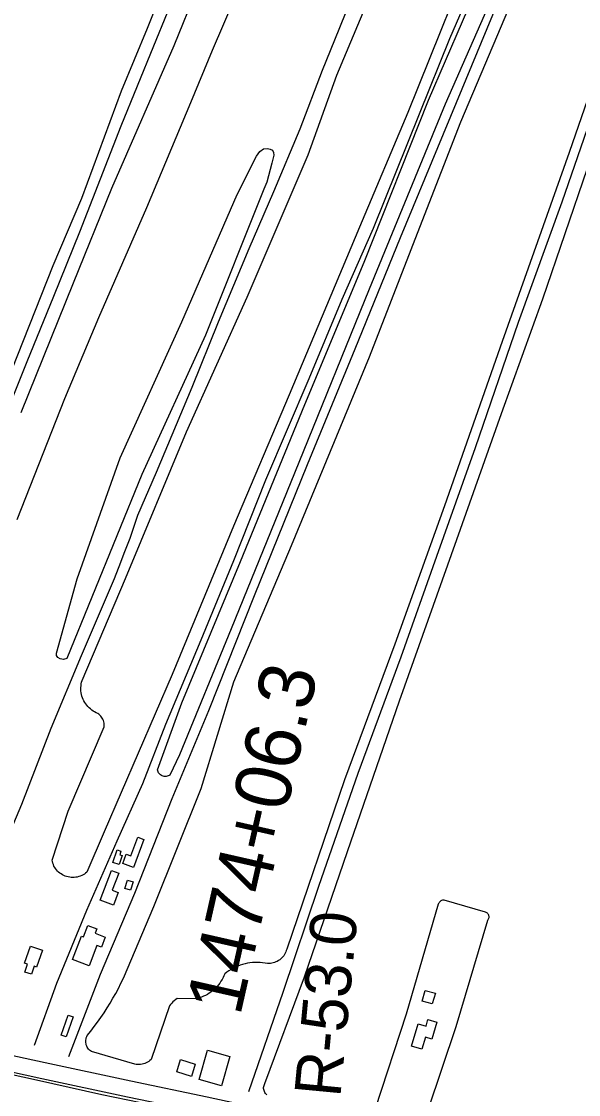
# Model space of a CAD drawing. Extents: x 3734862 to 3772949, y 391520 to 417239.
# Drawn here: x 3749961 to 3750962, y 406216 to 408143 of the extents above; entities that cross this region are included whole.
import ezdxf

# ---------------------------------------------------------------- set-up
doc = ezdxf.new("R2010")
doc.units = 0
for name, color, linetype in [('V-BLDG-OTLN', 7, 'Continuous'), ('V-LEVE-TOET', 7, 'Continuous'), ('V-RIVR-EDGE', 7, 'Continuous'), ('V-RIVR-RANG-IDEN', 7, 'Continuous'), ('V-ROAD-CNTR', 7, 'Continuous'), ('V-SITE-VEGE', 7, 'Continuous'), ('V-SURV-IDEN', 7, 'Continuous'), ('V-TOPO-SHOR', 7, 'Continuous')]:
    doc.layers.add(name, color=color, linetype=linetype)

msp = doc.modelspace()

# ---------------------------------------------------------------- linework, layer by layer
at = {"layer": 'V-BLDG-OTLN'}
for points in [[(3750180.9, 406674), (3750162.5, 406624), (3750143.3, 406631.1), (3750149.4, 406647.7), (3750157.6, 406644.7), (3750169.9, 406678.1)], [(3750142.2, 406645.1), (3750136.6, 406628.8), (3750125.1, 406632.7), (3750132.9, 406655.5), (3750139.9, 406653.2), (3750137.6, 406646.6)], [(3750102.7, 406565.2), (3750122.7, 406618.3), (3750135.9, 406613.3), (3750124.3, 406582.8), (3750134.8, 406578.9), (3750126.3, 406556.3)], [(3750161.5, 406597.9), (3750156.7, 406582.7), (3750146.7, 406585.8), (3750151.5, 406601)], [(3750082.7, 406446.9), (3750052.7, 406458.3), (3750068.8, 406500.6), (3750072.6, 406499.2), (3750080.4, 406519.5), (3750096.6, 406513.4), (3750093.6, 406505.6), (3750111.7, 406498.7), (3750104.8, 406480.4), (3750096.7, 406483.5)], [(3749977.2, 406482.5), (3749998.6, 406475.2), (3749988.3, 406444.9), (3749984, 406446.4), (3749979.1, 406432), (3749967.2, 406436), (3749972, 406450.1), (3749966.8, 406451.9)], [(3750699.1, 406378.6), (3750680.9, 406383.8), (3750686.4, 406403), (3750704.6, 406397.8)], [(3750053.7, 406355.6), (3750041.3, 406319.7), (3750032.6, 406322.7), (3750045, 406358.6)], [(3750661.7, 406303.1), (3750673.6, 406343.2), (3750687.8, 406339), (3750691.2, 406350.6), (3750707.2, 406345.8), (3750698.2, 406315.6), (3750686.9, 406318.9), (3750680.5, 406297.5)], [(3750295, 406295.7), (3750335.2, 406284.3), (3750320.3, 406231.7), (3750280.1, 406243.1)], [(3750266.6, 406248.4), (3750240, 406256.5), (3750246.8, 406278.6), (3750273.3, 406270.5)]]:
    msp.add_lwpolyline(points, close=True, dxfattribs=at)
at = {"layer": 'V-LEVE-TOET'}
msp.add_lwpolyline([(3750999.6, 406026.7), (3750898.4, 406046.8), (3750784.4, 406069.6), (3750651.3, 406100.8), (3750535.7, 406128.3), (3750434.4, 406148), (3750327.1, 406168.9), (3750199, 406196), (3750105.7, 406215.4), (3749988.1, 406241.8), (3749883.7, 406264.5), (3749773.2, 406289), (3749664.8, 406309.7)], dxfattribs=at)
at = {"layer": 'V-RIVR-EDGE'}
msp.add_spline([(3746931.7, 406550.4), (3746966.5, 406541.2), (3747000.3, 406533.5), (3747028.4, 406531.1), (3747049.2, 406530.6), (3747079.9, 406527.4), (3747121, 406521.9), (3747141.4, 406516.4), (3747167.6, 406506.4), (3747191.1, 406503.1), (3747219.1, 406497.2), (3747265.7, 406490.3), (3747293.2, 406486.2), (3747333.4, 406477.9), (3747365.5, 406463.8), (3747391.7, 406462), (3747413.4, 406460.5), (3747443.7, 406454.6), (3747492.5, 406444.5), (3747522.3, 406436.3), (3747568.9, 406426.3), (3747592.4, 406424.4), (3747623.1, 406416.2), (3747654.3, 406411.6), (3747685.5, 406405.6), (3747720.3, 406400.6), (3747756.5, 406392.3), (3747789, 406384.6), (3747817, 406380), (3747892.9, 406362.6), (3747922.3, 406361.6), (3747961.2, 406354.7), (3747996.4, 406343.8), (3748029.4, 406335.1), (3748075.1, 406323.3), (3748106.7, 406312.8), (3748130.6, 406304.1), (3748172.6, 406292.3), (3748240.4, 406277.2), (3748299.6, 406266.6), (3748356.6, 406256.6), (3748411.7, 406249.2), (3748447.9, 406247.7), (3748494.5, 406240.8), (3748519.8, 406230.8), (3748547.3, 406222.6), (3748571.3, 406220.8), (3748597.5, 406211.6), (3748627.8, 406208), (3748668.4, 406202), (3748718.6, 406189.6), (3748775.5, 406175.9), (3748839.3, 406164), (3748879, 406152.2), (3748973.5, 406125.3), (3749053.4, 406102.9), (3749137.9, 406082.8), (3749198.9, 406068.6), (3749236, 406058.6), (3749302, 406039.4), (3749349, 406026.2), (3749388.7, 406021.1), (3749433.5, 406017.9), (3749464.3, 406022.8), (3749481.9, 406024.1), (3749498.6, 406024), (3749517.6, 406018.6), (3749535.7, 406007.7), (3749563.6, 405977.8), (3749586.1, 405945.1), (3749596, 405927.5), (3749604.2, 405914.3), (3749617.2, 405907.1), (3749630.4, 405903.9), (3749645.3, 405906.1), (3749665.6, 405909.2), (3749678.7, 405908.7), (3749695, 405905.5), (3749706.3, 405898.7), (3749720.7, 405886.5), (3749732.5, 405871.5), (3749738.7, 405854.8), (3749753.2, 405846.2), (3749774, 405842), (3749792.1, 405842), (3749813.3, 405838.8), (3749847.7, 405834.2), (3749885.6, 405825.5), (3749900.1, 405826.4), (3749915.5, 405827.2), (3749934.5, 405825.8), (3749947.6, 405819), (3749970.6, 405799), (3749987.3, 405784.1), (3750009.8, 405773.6), (3750059.5, 405759.9), (3750107, 405745.8), (3750154, 405729.4), (3750199.6, 405709), (3750231.7, 405693), (3750274.6, 405679.8), (3750310.7, 405673), (3750392.1, 405645.6), (3750475.2, 405615.1), (3750529.8, 405598.7), (3750581.4, 405585), (3750627, 405575.9), (3750680.8, 405565.3), (3750753.5, 405551.1), (3750814.6, 405541.5), (3750862, 405533.2), (3750908.6, 405520.5), (3750940.2, 405509.1), (3751006.2, 405492.6), (3751057.7, 405483), (3751104.2, 405473.9), (3751120.9, 405467.5), (3751139, 405460.2), (3751152.1, 405459.7), (3751173.4, 405464.2), (3751184.7, 405472.8), (3751191.5, 405488.6), (3751201.5, 405494.9), (3751211.4, 405495.3), (3751247.6, 405482.1), (3751275.2, 405477.5), (3751308.6, 405471.5), (3751332.1, 405471), (3751351.6, 405477.8), (3751362.9, 405490.8), (3751371.6, 405512.1), (3751377.4, 405519.3), (3751384.7, 405520.2), (3751391.5, 405520.2), (3751395.5, 405510.7), (3751412.9, 405429.2), (3751420.1, 405404.8), (3751435.9, 405384.9), (3751452.2, 405375.8), (3751476.1, 405370.3), (3751504.6, 405369.3), (3751526.7, 405372), (3751559.3, 405380), (3751596, 405393.5), (3751605.9, 405397.1), (3751625.8, 405394.3), (3751637.1, 405390.7), (3751648.4, 405390.7), (3751658.8, 405393.4), (3751667.4, 405398.8), (3751681.5, 405412.7), (3751695.1, 405426.3), (3751707.7, 405426.7), (3751725.8, 405423.9), (3751730.8, 405416.7), (3751734.3, 405395.9), (3751740.2, 405377.3), (3751752.8, 405362.8), (3751765.9, 405348.8), (3751785.7, 405336.1), (3751805.2, 405331), (3751839.5, 405323.3), (3751857.6, 405320.1), (3751873, 405313.2), (3751892.4, 405299.2), (3751914, 405291.4), (3751951.1, 405285), (3751975.1, 405278.2), (3752049.2, 405261.3), (3752098, 405248), (3752154.5, 405233.4), (3752211, 405224.2), (3752273.8, 405213.7), (3752378.2, 405197.1), (3752467.7, 405177), (3752559, 405159.6), (3752595.6, 405150.9), (3752628.1, 405143.2), (3752650.2, 405140.4), (3752661.6, 405143.1), (3752673.3, 405152.1), (3752681, 405155.7), (3752696.4, 405157.5), (3752729.4, 405147.9), (3752742, 405142), (3752754.7, 405138.8), (3752779.5, 405135.1), (3752815.3, 405129.6), (3752862.3, 405123.6), (3752908.4, 405120.8), (3752951.3, 405119.8), (3753012.8, 405109.2), (3753057.5, 405101.9), (3753115.4, 405090.4), (3753167.4, 405077.2), (3753182.3, 405070.4), (3753206.7, 405060.4), (3753226.5, 405055.3), (3753255.5, 405048.9), (3753304.7, 405032.5), (3753353.5, 405017), (3753421.7, 404999.2), (3753465.1, 404991.4), (3753523, 404980), (3753594.8, 404964.9), (3753636.4, 404955.3), (3753690.2, 404945.7), (3753739.5, 404941.9), (3753767.9, 404943.2), (3753785.1, 404940), (3753815.8, 404930.9), (3753841.6, 404926.3), (3753859.2, 404927.2), (3753877.8, 404929.4), (3753891.8, 404929.8), (3753901.7, 404928.4), (3753904, 404921.6), (3753905.3, 404911.7), (3753917, 404899), (3753933.3, 404892.6), (3753947.3, 404890.3), (3753960.4, 404891.6), (3753976.3, 404893.9), (3754002, 404893.8), (3754049.5, 404885.1), (3754089.7, 404876.9), (3754120.5, 404875.9), (3754150.7, 404870.8), (3754176.5, 404864), (3754209.9, 404855.3), (3754242.5, 404851.6), (3754266.9, 404853.4), (3754292.2, 404851.5), (3754310.7, 404845.6), (3754338.7, 404831.9), (3754383.5, 404817.8), (3754438.6, 404804.1), (3754489.7, 404795.4), (3754530.8, 404792.6), (3754550.3, 404790.7), (3754575.1, 404771.2), (3754599, 404761.2), (3754636.1, 404749.4), (3754674.5, 404741.6), (3754712.4, 404736.1), (3754756.7, 404727.8), (3754793.4, 404725.5), (3754829.1, 404728.1), (3754852.1, 404731.2), (3754868.4, 404730.7), (3754889.7, 404724.3), (3754915.9, 404721.1), (3754948.9, 404716.9), (3755000.4, 404712.3), (3755032.1, 404707.7), (3755059.6, 404695.9), (3755083.6, 404691.7), (3755098, 404686.7), (3755130.1, 404676.7), (3755182, 404656.7), (3755242.1, 404641.1), (3755310.8, 404628.3), (3755363.2, 404610.6), (3755405.7, 404594.6), (3755426, 404590), (3755447.7, 404589.5), (3755470.3, 404588.6), (3755506.5, 404580.8), (3755557.5, 404557.6), (3755580.6, 404548.1), (3755586.9, 404548.1), (3755593.7, 404550.7), (3755601.4, 404550.3), (3755602.7, 404543), (3755611.3, 404537.1), (3755640.2, 404524), (3755702.1, 404495.3)], degree=3, dxfattribs=at)
at = {"layer": 'V-ROAD-CNTR'}
for points in [[(3751015, 406026.8), (3750910.8, 406048.4), (3750787.8, 406073.5), (3750690.8, 406095.1), (3750561.6, 406123.6), (3750418.5, 406154.4), (3750288.2, 406182.8), (3750151.6, 406211.3), (3749997.6, 406244.2), (3749852.7, 406275.6), (3749720, 406304.9), (3749581.2, 406334.7), (3749430.7, 406364.1), (3749281.9, 406394.6), (3749148.1, 406422.3), (3749034.5, 406444.6), (3748913.1, 406465)], [(3749454.9, 406389.9), (3749587.2, 406364.1), (3749726.4, 406334.2), (3749859.1, 406304.9), (3750003.9, 406273.5), (3750157.8, 406240.6), (3750294.5, 406212.1), (3750424.8, 406183.7), (3750568, 406153), (3750697.3, 406124.4), (3750794.1, 406102.9), (3750916.8, 406077.7), (3751021.2, 406056.1), (3751124.4, 406033.8), (3751212.8, 406014.8), (3751308.3, 405995.3), (3751386.8, 405980.4)]]:
    msp.add_lwpolyline(points, dxfattribs=at)
at = {"layer": 'V-SITE-VEGE'}
for points in [[(3749960.4, 407441.1), (3750054.6, 407673.7), (3750123.2, 407844.1), (3750235.2, 408100.3), (3750524.6, 408813)], [(3750458.1, 408807.8), (3750187.2, 408130.4)], [(3750573.4, 408718.9), (3750303.9, 408090.8), (3750264.8, 407996.9), (3750185.8, 407808.2), (3750099.7, 407610.7), (3750038.6, 407465.4), (3749952.9, 407248.1)], [(3750926.8, 408655.5), (3750655.1, 407979.7), (3750568.3, 407774), (3750442.2, 407472.9), (3750341.8, 407236.7), (3750231.9, 406970.2), (3750109.6, 406687.6), (3750078.5, 406615.3), (3750076.4, 406613.6), (3750074.1, 406612), (3750071.7, 406610.5), (3750069.3, 406609.3), (3750066.7, 406608.2), (3750064.1, 406607.3), (3750061.4, 406606.6), (3750058.7, 406606.1), (3750055.9, 406605.8), (3750053.2, 406605.7), (3750050.4, 406605.8), (3750047.7, 406606.2), (3750044.9, 406606.7), (3750042.3, 406607.4), (3750039.6, 406608.3), (3750037.1, 406609.4), (3750034.6, 406610.6), (3750032.3, 406612.1), (3750030, 406613.7), (3750027.9, 406615.5), (3750025.9, 406617.4), (3750024.1, 406619.5), (3750022.4, 406621.7), (3750020.9, 406624), (3750019.5, 406626.4), (3750018.4, 406628.9), (3750017.4, 406631.5), (3750016.6, 406634.2), (3750016, 406636.9), (3750045.1, 406724.7), (3750109.5, 406876.2), (3750109.7, 406878.5), (3750109.7, 406880.9), (3750109.5, 406883.2), (3750109, 406885.5), (3750108.3, 406887.8), (3750107.4, 406889.9), (3750106.3, 406892), (3750105.1, 406894), (3750103.6, 406895.8), (3750102, 406897.5), (3750100.2, 406899), (3750098.3, 406900.4), (3750095.4, 406901.6), (3750092.6, 406903), (3750089.9, 406904.7), (3750087.3, 406906.4), (3750084.9, 406908.4), (3750082.5, 406910.5), (3750080.4, 406912.7), (3750078.3, 406915.1), (3750076.5, 406917.6), (3750074.8, 406920.2), (3750073.2, 406922.9), (3750071.9, 406925.7), (3750070.7, 406928.6), (3750069.7, 406931.6), (3750069, 406934.7), (3750068.4, 406937.7), (3750068, 406940.8), (3750067.8, 406944), (3750067.9, 406947.1), (3750068.1, 406950.2), (3750068.5, 406953.3), (3750069.2, 406956.4), (3750070, 406959.4), (3750147.9, 407142.5), (3750257.5, 407405.9), (3750366.8, 407648.1), (3750476.3, 407903.5), (3750527.4, 408046.6), (3750807.5, 408714.2)], [(3750997.6, 408621.5), (3750722.2, 407994.5), (3750585.7, 407662.3), (3750459.4, 407351.3), (3750337.5, 407052.4), (3750245.2, 406825.8), (3750227.9, 406789.8), (3750226.3, 406788.8), (3750224.7, 406788.1), (3750222.9, 406787.6), (3750221.2, 406787.3), (3750219.4, 406787.2), (3750217.6, 406787.4), (3750215.8, 406787.7), (3750214.1, 406788.3), (3750212.5, 406789.1), (3750211, 406790.1), (3750209.6, 406791.2), (3750208.4, 406792.5), (3750207.3, 406793.9), (3750206.5, 406795.5), (3750205.8, 406797.2), (3750205.3, 406798.9), (3750248.9, 406919.7), (3750354.5, 407173), (3750470.2, 407455.1), (3750576.4, 407710.9), (3750692.4, 408001.8), (3750967.2, 408638.3)], [(3750103.8, 406354.4), (3750109.5, 406362.9), (3750115, 406371.4), (3750120.3, 406380), (3750125.5, 406388.8), (3750130.5, 406397.6), (3750135.3, 406406.6), (3750139.9, 406415.7), (3750144.3, 406424.8), (3750199.1, 406553.5), (3750283.9, 406765.3), (3750342.6, 406956.9), (3750446.1, 407202.2), (3750586, 407540.7), (3750680.7, 407784.4), (3750750.2, 407962.7), (3751025.8, 408613.7), (3751026.3, 408614.2), (3751027, 408614.2), (3751163, 408541.1), (3751163.4, 408540.6), (3751163.4, 408539.9), (3750944.7, 407907.6)], [(3750743.2, 407212.9), (3750823.6, 407439.4), (3750897.6, 407645), (3750978.1, 407879.8), (3751215.9, 408511.2), (3751216.3, 408511.7), (3751217, 408511.8), (3751836.1, 408158.2), (3751836.6, 408157.7), (3751836.6, 408156.9), (3751646.8, 407702.1)], [(3750187.2, 408130.4), (3750140.4, 408017.8), (3750068.9, 407825.1), (3750017.5, 407704.3), (3749900.2, 407409.2)], [(3750944.7, 407907.6), (3750824.4, 407568.5), (3750721, 407273.5), (3750631.8, 407025), (3750541.3, 406781.2), (3750437.5, 406477.1), (3750436.8, 406474.6), (3750435.9, 406472.1), (3750434.9, 406469.8), (3750433.7, 406467.5), (3750432.2, 406465.3), (3750430.7, 406463.2), (3750428.9, 406461.3), (3750427.1, 406459.5), (3750425.1, 406457.9), (3750422.9, 406456.4), (3750420.7, 406455.1), (3750418.3, 406454), (3750415.9, 406453), (3750413.4, 406452.3), (3750410.9, 406451.7), (3750408.3, 406451.4), (3750405.7, 406451.2), (3750403.1, 406451.3), (3750398.7, 406452.1), (3750394.2, 406452.7), (3750389.7, 406453), (3750385.1, 406453.2), (3750380.6, 406453.1), (3750376.1, 406452.8), (3750371.6, 406452.3), (3750367.1, 406451.6), (3750362.7, 406450.6), (3750358.3, 406449.5), (3750354, 406448.1), (3750349.8, 406446.5), (3750345.6, 406444.7), (3750341.5, 406442.8), (3750337.5, 406440.6), (3750333.7, 406438.2), (3750329.9, 406435.7), (3750326.3, 406432.9), (3750324.9, 406429.4), (3750323.3, 406426), (3750321.5, 406422.6), (3750319.5, 406419.3), (3750317.4, 406416.2), (3750315.1, 406413.1), (3750312.6, 406410.2), (3750310, 406407.5), (3750307.3, 406404.8), (3750304.4, 406402.4), (3750301.4, 406400), (3750298.2, 406397.9), (3750295, 406395.9), (3750291.6, 406394), (3750288.2, 406392.4), (3750284.7, 406391), (3750281.1, 406389.7), (3750277.5, 406388.6), (3750273.7, 406387.7), (3750240.9, 406388.2), (3750238.2, 406386.4), (3750235.6, 406384.5), (3750233.2, 406382.4), (3750231, 406380.1), (3750229, 406377.7), (3750227.1, 406375.1), (3750193.8, 406278.7), (3750191.8, 406277), (3750189.7, 406275.4), (3750187.5, 406274), (3750185.2, 406272.8), (3750182.8, 406271.8), (3750180.3, 406270.9), (3750177.7, 406270.3), (3750175.1, 406269.9), (3750172.5, 406269.7), (3750169.9, 406269.7), (3750167.3, 406269.9), (3750164.7, 406270.3), (3750086.7, 406293.1), (3750084.9, 406294.4), (3750083.3, 406295.8), (3750081.8, 406297.4), (3750080.5, 406299.2), (3750079.3, 406301), (3750078.4, 406303), (3750077.6, 406305), (3750077.1, 406307.2), (3750076.7, 406309.3), (3750076.6, 406311.5), (3750076.8, 406313.7), (3750077.1, 406315.8), (3750077.6, 406318), (3750078.4, 406320), (3750079.4, 406322), (3750085.7, 406329.9), (3750091.9, 406338), (3750097.9, 406346.1), (3750103.8, 406354.4)], [(3750402.1, 406215.2), (3750400.6, 406216.5), (3750399.4, 406217.9), (3750398.3, 406219.4), (3750397.5, 406221.1), (3750396.8, 406222.9), (3750396.3, 406224.7), (3750396.1, 406226.6), (3750396.1, 406228.5), (3750396.4, 406230.4), (3750396.8, 406232.2), (3750397.5, 406234), (3750398.4, 406235.7), (3750469.5, 406427.2), (3750546.5, 406652.6), (3750640.2, 406922.9), (3750743.2, 407212.9)], [(3750691.4, 406188.2), (3750742, 406338.2), (3750799, 406529.3), (3750799.7, 406530.4), (3750800.3, 406531.6), (3750800.8, 406532.9), (3750801, 406534.2), (3750801, 406535.6), (3750800.8, 406536.9), (3750800.4, 406538.2), (3750799.8, 406539.4), (3750799.1, 406540.5), (3750798.2, 406541.5), (3750797.1, 406542.3), (3750796, 406543), (3750794.7, 406543.5), (3750720.4, 406565.2), (3750718.8, 406565.1), (3750717.3, 406564.8), (3750715.8, 406564.3), (3750714.5, 406563.6), (3750713.2, 406562.7), (3750712.1, 406561.6), (3750711.1, 406560.4), (3750710.3, 406559), (3750709.8, 406557.6), (3750652.2, 406360.1), (3750596.3, 406190.5)]]:
    msp.add_lwpolyline(points, dxfattribs=at)
msp.add_lwpolyline([(3750396.7, 407841.8), (3750291.8, 407579.9), (3750177.1, 407329.3), (3750042.9, 406999), (3750036.5, 406997.1), (3750030.4, 406998.6), (3750026.6, 407001.1), (3750024.1, 407004.5), (3750023.9, 407008.4), (3750061, 407142.2), (3750138.3, 407359.4), (3750249.3, 407603.7), (3750348.5, 407832.7), (3750383.4, 407901.1), (3750389, 407909.6), (3750396, 407914.5), (3750402.9, 407915.2), (3750407.6, 407914.1), (3750412, 407912.1), (3750413.9, 407907.9), (3750414.4, 407903.2), (3750410.9, 407888.6), (3750402.1, 407854.4)], close=True, dxfattribs=at)
at = {"layer": 'V-TOPO-SHOR'}
for points in [[(3749516.6, 406389.6), (3749568.9, 406527.8), (3749616.1, 406647.9), (3749663.6, 406766.5), (3749721.8, 406906.3), (3749786.8, 407070.5), (3749839.1, 407208.1), (3749898.5, 407350.9), (3749971.6, 407532.4), (3750019.2, 407649.9), (3750065.8, 407765.2), (3750140.3, 407955.5), (3750198.9, 408099.4), (3750272.6, 408279.4), (3750319.7, 408396.4), (3750366.7, 408519.2), (3750426.6, 408676.6), (3750473.5, 408789), (3750497.1, 408848.1)], [(3749797.4, 406339.1), (3749854.8, 406482.9), (3749905.3, 406605.2), (3749961.6, 406737.6), (3750014.3, 406874.2), (3750068.7, 407004.7), (3750128.2, 407142.8), (3750139.4, 407172.1), (3750145.3, 407188), (3750156.5, 407215.4), (3750170.1, 407256.4), (3750203.5, 407334), (3750267.9, 407486.6), (3750315, 407603.6), (3750370.4, 407735.2), (3750414.4, 407838), (3750461.6, 407950.2), (3750501.7, 408055.9), (3750531.7, 408129.6), (3750587.8, 408269.4), (3750651.7, 408422.3), (3750703.9, 408552.1), (3750754.7, 408674.7), (3750778.7, 408734.1)], [(3750045.9, 406284.2), (3750103.3, 406431.9), (3750164.6, 406577.4), (3750231.9, 406747.5), (3750297.6, 406905.6), (3750379.5, 407112), (3750475.1, 407347.8), (3750560.3, 407555.1), (3750642.1, 407755.3), (3750742.7, 407997.4), (3750852.7, 408264.2), (3750934.5, 408469.7), (3751003.7, 408634.9)], [(3750369.8, 406221.4), (3750430.9, 406399.7), (3750495.5, 406590.2), (3750565.9, 406792.9), (3750643.3, 407001.8), (3750707, 407182.8), (3750776.4, 407377.8), (3750854, 407602.9), (3750932.1, 407819.3), (3750999.8, 408014.8), (3751062, 408187.3), (3751131.5, 408389.1), (3751188.5, 408544.4)], [(3749984.6, 406304.8), (3750024.8, 406416), (3750078.7, 406547.1), (3750133.2, 406671.5), (3750178.9, 406774.5), (3750220.5, 406881.4), (3750283.8, 407032.9), (3750342.5, 407175.1), (3750400.2, 407319.9), (3750477.6, 407501.9), (3750537.3, 407644.4), (3750593.4, 407771.8), (3750676.3, 407977.6), (3750730.8, 408112.4), (3750788.5, 408246.7), (3750848.7, 408400.3)]]:
    msp.add_lwpolyline(points, dxfattribs=at)

# ---------------------------------------------------------------- texts
at = {"layer": 'V-RIVR-RANG-IDEN'}
msp.add_text('R-53.0', height=83, rotation=84.5902, dxfattribs=at).set_placement((3750533.7, 406209.3))
at = {"layer": 'V-SURV-IDEN'}
msp.add_text('1474+06.3', height=100, rotation=77.2347, dxfattribs=at).set_placement((3750353.7, 406355))

doc.saveas('drawing.dxf')
